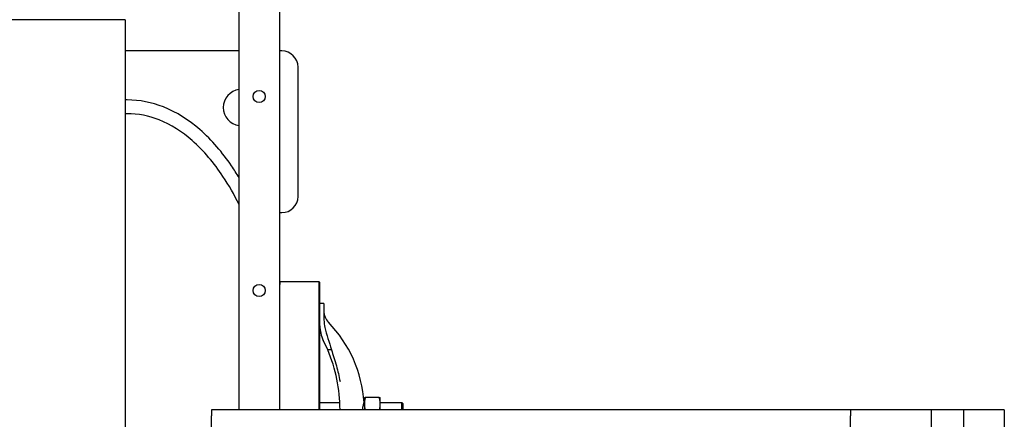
# Model space of a CAD drawing. Header units: inches. Extents: x 24 to 1128, y -94 to 748.
# Tile 391 of 546: x 686 to 747, y 268 to 292. Entities that reach past the tile are written whole.
import ezdxf

# ---------------------------------------------------------------- set-up
doc = ezdxf.new("R2010")
doc.units = ezdxf.units.IN
doc.header["$LTSCALE"] = 32
doc.header["$MEASUREMENT"] = 0
doc.layers.add('Visible (ANSI)', color=7, linetype='Continuous', lineweight=30)

msp = doc.modelspace()

# ---------------------------------------------------------------- linework, layer by layer
at = {"layer": 'Visible (ANSI)'}
for p, q in [((699.95529, 268.12537), (699.95529, 304.31471)), ((702.45529, 304.31471), (702.45529, 268.12537)), ((692.91529, 292.25037), (493.91529, 292.25037)), ((692.91529, 292.25037), (692.91529, 150.38487)), ((699.95529, 290.31287), (692.91529, 290.31287)), ((702.60044, 290.31287), (702.45529, 290.31287)), ((703.60044, 281.31287), (703.60044, 289.31287)), ((693.04029, 287.28449), (692.91529, 287.28449)), ((693.04029, 286.43526), (692.91529, 286.43526)), ((702.45529, 280.31287), (702.60044, 280.31287)), ((702.4936, 276.06287), (704.88664, 276.06287)), ((704.88664, 276.06287), (704.94914, 276.00037)), ((704.88664, 276.06287), (704.88664, 268.12537)), ((704.94914, 268.12537), (704.94914, 276.00037)), ((705.19914, 274.68787), (704.94914, 274.68787)), ((705.19914, 274.68787), (705.19914, 274.38737)), ((705.19914, 274.38737), (705.19914, 273.76635)), ((705.6622, 271.82429), (705.43588, 271.82429)), ((704.94914, 268.56287), (706.18618, 268.56287)), ((707.68322, 268.56287), (707.69914, 268.56287)), ((707.69914, 268.87537), (707.69914, 268.46912)), ((707.69914, 268.46912), (707.69914, 268.12537)), ((708.62453, 268.87537), (707.75775, 268.87537)), ((708.68314, 268.46912), (708.68314, 268.87537)), ((708.68314, 268.56287), (710.01164, 268.56287)), ((708.68314, 268.12537), (708.68314, 268.46912)), ((710.07414, 268.50037), (710.01164, 268.56287)), ((710.01164, 268.12537), (710.01164, 268.56287)), ((710.07414, 268.50037), (710.07414, 268.12537)), ((737.74529, 268.12537), (698.24529, 268.12537)), ((698.24529, 268.12537), (698.24529, 267.75037)), ((698.24529, 267.00037), (698.24529, 267.75037)), ((742.74529, 268.12537), (737.74529, 268.12537)), ((737.74529, 268.12537), (737.74529, 267.75037)), ((737.74529, 267.00037), (737.74529, 267.75037)), ((744.74529, 268.12537), (742.74529, 268.12537)), ((742.74529, 265.62537), (742.74529, 268.12537)), ((747.24529, 268.12537), (744.74529, 268.12537)), ((744.74529, 234.0307), (744.74529, 268.12537)), ((744.74529, 265.62537), (744.74529, 268.12537)), ((747.24529, 268.12537), (747.24529, 234.0307))]:
    msp.add_line(p, q, dxfattribs=at)
for centre in [(701.20529, 287.50037), (701.20529, 287.50037), (701.20529, 275.50037), (701.20529, 275.50037)]:
    msp.add_circle(centre, 0.375, dxfattribs=at)
for centre, radius, start, end in [((702.60044, 289.31287), 1, 0, 90), ((700.10044, 286.81287), 1.125, 97.4130272, 262.5869728), ((702.60044, 281.31287), 1, 270, 0), ((706.19914, 274.23236), 1, 180, 224.1175952), ((706.94914, 273.31287), 2, 180, 206.7849955), ((699.83664, 268.06287), 7.8625, 3.6460711, 44.1175952), ((696.54914, 268.06287), 9.65, 22.941059, 26.7849955), ((696.54914, 268.06287), 9.65, 0.3710892, 22.941059)]:
    msp.add_arc(centre, radius, start, end, dxfattribs=at)
for points, knots in [([(699.9553, 282.48465), (699.80642, 282.73183), (699.65121, 282.97455), (698.93254, 284.02841), (698.28527, 284.79799), (696.86787, 286.03402), (696.11465, 286.52274), (694.56523, 287.13288), (693.81203, 287.28449), (693.04029, 287.28449)], [-22.3242414, -22.3242414, -22.3242414, -22.3242414, -20.14905615, -20.14905615, -12.6577515, -12.6577515, -5.88066707, -5.88066707, 0, 0, 0, 0]), ([(699.95531, 280.8236), (699.6575, 281.42253), (699.32652, 282.0056), (698.41982, 283.37071), (697.7855, 284.14147), (696.44336, 285.31226), (695.76285, 285.75672), (694.38062, 286.30107), (693.71913, 286.43526), (693.04029, 286.43526)], [-23.70909892, -23.70909892, -23.70909892, -23.70909892, -18.68870187, -18.68870187, -11.29271074, -11.29271074, -5.17271661, -5.17271661, 0, 0, 0, 0]), ([(702.4936, 276.06287), (702.4936, 276.06287), (702.49328, 276.06053), (702.49265, 276.05585), (702.49265, 276.05581), (702.49264, 276.05577), (702.49264, 276.05573), (702.49224, 276.05279), (702.49172, 276.04895), (702.49108, 276.04421), (702.49092, 276.04298), (702.49075, 276.0417), (702.49056, 276.04035), (702.49055, 276.04022), (702.49053, 276.0401), (702.49051, 276.03997), (702.48886, 276.02767), (702.48654, 276.0104), (702.48356, 275.98817), (702.48336, 275.98663), (702.48315, 275.98507), (702.48293, 275.98348), (702.48287, 275.98304), (702.48281, 275.98259), (702.48276, 275.98215), (702.48116, 275.97021), (702.47939, 275.95694), (702.47745, 275.94235), (702.47736, 275.94168), (702.47727, 275.94101), (702.47718, 275.94033), (702.47531, 275.92633), (702.4733, 275.91114), (702.47113, 275.89474), (702.46868, 275.87624), (702.46604, 275.85621), (702.4632, 275.83463), (702.46304, 275.83338), (702.46287, 275.83211), (702.4627, 275.83084), (702.46036, 275.813), (702.45789, 275.79412), (702.45529, 275.77422)], [0.7140842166, 0.7140842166, 0.7140842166, 0.7140842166, 0.7213771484, 0.7213771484, 0.7213771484, 0.721438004, 0.721438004, 0.721438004, 0.7259780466, 0.7259780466, 0.7259780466, 0.7271517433, 0.7271517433, 0.7271517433, 0.7272610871, 0.7272610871, 0.7272610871, 0.7379006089, 0.7379006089, 0.7379006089, 0.7386382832, 0.7386382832, 0.7386382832, 0.7388435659, 0.7388435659, 0.7388435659, 0.7443394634, 0.7443394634, 0.7443394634, 0.7445913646, 0.7445913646, 0.7445913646, 0.7498183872, 0.7498183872, 0.7498183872, 0.7557142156, 0.7557142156, 0.7557142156, 0.7560582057, 0.7560582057, 0.7560582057, 0.7608961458, 0.7608961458, 0.7608961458, 0.7608961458]), ([(705.201, 273.67555), (705.20768, 273.51732), (705.23183, 273.35933), (705.35812, 272.76824), (705.533, 272.30814), (705.6622, 271.82429)], [0.22095062, 0.22095062, 0.22095062, 0.22095062, 1.4278888, 1.4278888, 4.83429221, 4.83429221, 4.83429221, 4.83429221]), ([(705.6622, 271.82429), (705.76514, 271.52186), (705.87355, 271.19374), (706.06291, 270.51268), (706.13749, 270.19631), (706.19812, 269.86941), (706.19863, 269.86666), (706.19914, 269.86392)], [4.35034678, 4.35034678, 4.35034678, 4.35034678, 6.19829278, 6.19829278, 7.82646919, 7.82646919, 7.84026673, 7.84026673, 7.84026673, 7.84026673]), ([(707.59624, 268.12537), (707.59747, 268.15172), (707.59944, 268.17775), (707.60725, 268.2532), (707.61489, 268.30032), (707.63286, 268.38943), (707.64325, 268.43022), (707.66222, 268.49811), (707.6706, 268.52445), (707.67876, 268.54955), (707.68074, 268.55546), (707.68276, 268.56151), (707.6832, 268.56281), (707.68322, 268.56287), (707.68322, 268.56287), (707.68322, 268.56287)], [-7.90317319, -7.90317319, -7.90317319, -7.90317319, -7.69970356, -7.69970356, -7.3009728, -7.3009728, -6.86791992, -6.86791992, -6.42313067, -6.42313067, -6.20646758, -6.20646758, -6.05214122, -6.05214122, -6.04804852, -6.04804852, -6.04804852, -6.04804852])]:
    msp.add_open_spline(points, degree=3, knots=knots, dxfattribs=at)
for points in [[(702.45529, 276.09274), (702.46806, 276.08278), (702.48083, 276.07283), (702.4936, 276.06287)], [(705.19914, 273.76635), (705.19914, 273.73622), (705.19972, 273.70591), (705.201, 273.67555)]]:
    msp.add_open_spline(points, degree=3, dxfattribs=at)
for points, weights in [([(707.69914, 268.87537), (707.69914, 268.87537), (707.75775, 268.87537)], [1, 1.0379548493, 1]), ([(707.75775, 268.87537), (707.69914, 268.65767), (707.69914, 268.46912)], [1, 1.0379548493, 1]), ([(707.69914, 268.46912), (707.69914, 268.30644), (707.74193, 268.12537)], [1, 1.0325806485, 1.00922648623]), ([(708.68314, 268.46912), (708.68314, 268.65767), (708.62453, 268.87537)], [1, 1.0379548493, 1]), ([(708.62453, 268.87537), (708.68314, 268.87537), (708.68314, 268.87537)], [1, 1.0379548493, 1]), ([(708.64034, 268.12537), (708.68314, 268.30644), (708.68314, 268.46912)], [1.00922648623, 1.0325806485, 1])]:
    msp.add_rational_spline(points, weights, degree=2, dxfattribs=at)

doc.saveas('drawing.dxf')
